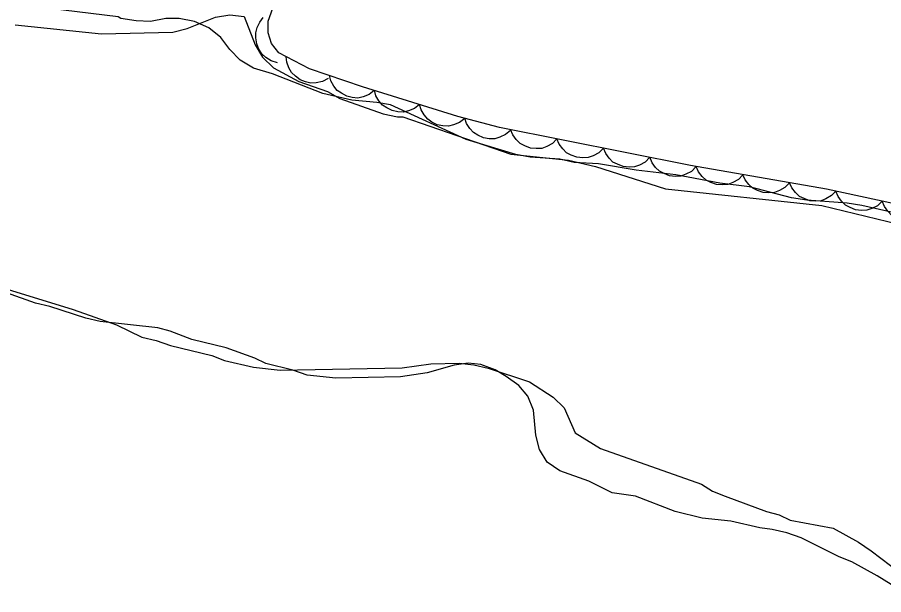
# Model space of a CAD drawing. Extents: x 336540 to 340074, y 5572036 to 5573747.
# Drawn here: x 338901.3 to 338956.3, y 5573135.7 to 5573172.3 of the extents above; entities that cross this region are included whole.
import ezdxf

# ---------------------------------------------------------------- set-up
doc = ezdxf.new("R2010")
doc.units = 0
for name, color, linetype in [('Niveau 2', 7, 'Continuous'), ('Niveau 4', 7, 'Continuous'), ('Niveau 44', 7, 'Continuous')]:
    doc.layers.add(name, color=color, linetype=linetype)

msp = doc.modelspace()

# ---------------------------------------------------------------- linework, layer by layer
at = {"layer": 'Niveau 2'}
for points in [[(338925.01, 5573166.79), (338924.15, 5573166.95), (338922.56, 5573167.09), (338920.73, 5573167.51), (338917.53, 5573168.76), (338916.33, 5573169.13), (338915.47, 5573169.63), (338914.83, 5573170.3), (338914.25, 5573171.08), (338913.5, 5573171.69), (338912.58, 5573172.08), (338911.61, 5573172.28), (338910.76, 5573172.27), (338909.8, 5573172.08), (338908.89, 5573172.12), (338907.92, 5573172.27), (338907.75, 5573172.38), (338903.42, 5573172.92), (338900.75, 5573173.1)], [(338958.54, 5573159.58), (338954.89, 5573160.42), (338953.98, 5573160.57), (338951.42, 5573160.75), (338950.45, 5573160.91), (338947.77, 5573161.59), (338945.89, 5573161.84), (338943.1, 5573162.36), (338940.59, 5573162.65), (338938.2, 5573163.06), (338936.66, 5573163.15), (338935.75, 5573163.36), (338933.87, 5573163.49), (338932.96, 5573163.65), (338929.82, 5573164.61), (338925.01, 5573166.79)], [(338900.43, 5573155.2), (338904.89, 5573153.81), (338907.63, 5573152.84), (338909.24, 5573152.07)], [(338909.24, 5573152.07), (338910.15, 5573151.86), (338911.07, 5573151.54), (338913.69, 5573150.91), (338914.49, 5573150.58), (338916.32, 5573150.16), (338918.02, 5573149.97), (338925.75, 5573150.11), (338927.56, 5573150.37), (338929.37, 5573150.41), (338930.29, 5573150.31), (338931.2, 5573150.1), (338933.83, 5573149.24), (338935.32, 5573148.25), (338936.02, 5573147.58), (338936.73, 5573146), (338938.33, 5573145.01), (338944.74, 5573142.74), (338945.43, 5573142.3), (338946.23, 5573141.97), (338948.86, 5573141), (338949.66, 5573140.79), (338950.35, 5573140.46), (338953.08, 5573139.94), (338954.69, 5573139.06), (338955.49, 5573138.51), (338959.18, 5573135.73)]]:
    msp.add_lwpolyline(points, dxfattribs=at)
at = {"layer": 'Niveau 4'}
for points in [[(338901.22, 5573171.87), (338906.68, 5573171.31), (338911.21, 5573171.4), (338912.11, 5573171.65), (338913.92, 5573172.37), (338914.82, 5573172.51), (338915.73, 5573172.41), (338916.44, 5573170.61), (338916.9, 5573169.82), (338917.59, 5573169.15), (338919.19, 5573168.28), (338921.01, 5573167.64), (338921.81, 5573167.2), (338924.55, 5573166.23), (338925.46, 5573166.03), (338925.8, 5573166.03), (338932.65, 5573163.68), (338936.29, 5573163.3), (338938.01, 5573162.88), (338942.46, 5573161.48), (338952.37, 5573160.42), (338959.33, 5573158.73)], [(338957.47, 5573135.94), (338955.87, 5573136.93), (338954.26, 5573137.81), (338953.46, 5573138.13), (338951.05, 5573139.34), (338950.14, 5573139.66), (338949.22, 5573139.87), (338948.43, 5573139.97), (338946.6, 5573140.39), (338944.78, 5573140.59), (338943.07, 5573141.01), (338940.55, 5573141.98), (338939.07, 5573142.18), (338937.58, 5573142.94), (338935.75, 5573143.59), (338934.94, 5573144.14), (338934.47, 5573144.93), (338934.23, 5573145.84), (338934.09, 5573147.43), (338933.73, 5573148.33), (338933.15, 5573149), (338932.34, 5573149.56), (338931.65, 5573150), (338930.74, 5573150.32), (338929.94, 5573150.42), (338929.04, 5573150.29), (338927.34, 5573149.8), (338925.64, 5573149.54), (338921.55, 5573149.46), (338919.73, 5573149.66), (338918.82, 5573149.98), (338917.11, 5573150.4), (338916.42, 5573150.73), (338914.59, 5573151.38), (338912.42, 5573151.91), (338911.05, 5573152.45), (338910.25, 5573152.66), (338906.61, 5573153.05), (338905.69, 5573153.26), (338903.41, 5573154.01), (338902.5, 5573154.22), (338900.67, 5573154.87)]]:
    msp.add_lwpolyline(points, dxfattribs=at)
at = {"layer": 'Niveau 44'}
for points in [[(338959.13, 5573160.06), (338952.65, 5573161.45), (338944.04, 5573162.95), (338931.92, 5573165.37), (338929.29, 5573166.07), (338923.24, 5573167.95), (338919.88, 5573169.09), (338917.94, 5573170.09), (338917.46, 5573170.7), (338917.25, 5573171.36), (338917.26, 5573172.11), (338917.55, 5573172.93)], [(338917.85, 5573169.47), (338917.45, 5573169.59), (338917.11, 5573169.81), (338916.86, 5573170.03), (338916.67, 5573170.33), (338916.53, 5573170.67), (338916.48, 5573171.05), (338916.47, 5573171.37), (338916.56, 5573171.71), (338916.72, 5573172.05), (338916.94, 5573172.33)], [(338921.06, 5573168.48), (338920.7, 5573168.28), (338920.3, 5573168.2), (338919.97, 5573168.17), (338919.63, 5573168.25), (338919.28, 5573168.39), (338918.98, 5573168.62), (338918.74, 5573168.84), (338918.57, 5573169.15), (338918.44, 5573169.5), (338918.4, 5573169.85)], [(338923.98, 5573167.7), (338923.65, 5573167.45), (338923.27, 5573167.3), (338922.95, 5573167.23), (338922.59, 5573167.26), (338922.24, 5573167.34), (338921.9, 5573167.53), (338921.63, 5573167.71), (338921.41, 5573167.99), (338921.24, 5573168.32), (338921.14, 5573168.66)], [(338926.85, 5573166.83), (338926.53, 5573166.57), (338926.15, 5573166.42), (338925.83, 5573166.34), (338925.48, 5573166.35), (338925.12, 5573166.43), (338924.77, 5573166.6), (338924.5, 5573166.78), (338924.28, 5573167.05), (338924.09, 5573167.37), (338923.99, 5573167.72)], [(338929.72, 5573165.94), (338929.39, 5573165.68), (338929.01, 5573165.53), (338928.69, 5573165.44), (338928.34, 5573165.46), (338927.98, 5573165.54), (338927.64, 5573165.71), (338927.37, 5573165.89), (338927.14, 5573166.16), (338926.96, 5573166.48), (338926.85, 5573166.83)], [(338932.62, 5573165.18), (338932.31, 5573164.91), (338931.94, 5573164.74), (338931.62, 5573164.65), (338931.27, 5573164.65), (338930.9, 5573164.71), (338930.55, 5573164.87), (338930.27, 5573165.04), (338930.04, 5573165.3), (338929.84, 5573165.61), (338929.72, 5573165.95)], [(338935.57, 5573164.64), (338935.28, 5573164.35), (338934.92, 5573164.16), (338934.61, 5573164.04), (338934.26, 5573164.02), (338933.89, 5573164.06), (338933.53, 5573164.2), (338933.24, 5573164.35), (338932.99, 5573164.6), (338932.77, 5573164.9), (338932.63, 5573165.23)], [(338938.52, 5573164.05), (338938.22, 5573163.76), (338937.86, 5573163.57), (338937.55, 5573163.46), (338937.2, 5573163.44), (338936.83, 5573163.48), (338936.47, 5573163.61), (338936.18, 5573163.76), (338935.93, 5573164.01), (338935.71, 5573164.31), (338935.57, 5573164.64)], [(338941.46, 5573163.47), (338941.16, 5573163.17), (338940.8, 5573162.98), (338940.49, 5573162.87), (338940.14, 5573162.85), (338939.77, 5573162.89), (338939.41, 5573163.03), (338939.12, 5573163.17), (338938.87, 5573163.42), (338938.66, 5573163.72), (338938.52, 5573164.05)], [(338944.4, 5573162.88), (338944.1, 5573162.58), (338943.74, 5573162.4), (338943.43, 5573162.28), (338943.08, 5573162.26), (338942.71, 5573162.3), (338942.36, 5573162.44), (338942.07, 5573162.59), (338941.82, 5573162.83), (338941.6, 5573163.13), (338941.46, 5573163.47)], [(338947.36, 5573162.37), (338947.07, 5573162.07), (338946.71, 5573161.87), (338946.4, 5573161.75), (338946.05, 5573161.72), (338945.69, 5573161.75), (338945.32, 5573161.88), (338945.03, 5573162.02), (338944.77, 5573162.26), (338944.55, 5573162.56), (338944.4, 5573162.89)], [(338950.31, 5573161.86), (338950.02, 5573161.56), (338949.67, 5573161.36), (338949.36, 5573161.24), (338949.01, 5573161.21), (338948.64, 5573161.24), (338948.28, 5573161.37), (338947.99, 5573161.51), (338947.73, 5573161.75), (338947.5, 5573162.04), (338947.36, 5573162.37)], [(338953.27, 5573161.34), (338952.98, 5573161.04), (338952.62, 5573160.84), (338952.32, 5573160.72), (338951.97, 5573160.69), (338951.6, 5573160.72), (338951.24, 5573160.85), (338950.94, 5573160.99), (338950.69, 5573161.23), (338950.46, 5573161.53), (338950.31, 5573161.86)], [(338956.2, 5573160.69), (338955.9, 5573160.4), (338955.53, 5573160.22), (338955.22, 5573160.11), (338954.87, 5573160.09), (338954.5, 5573160.14), (338954.15, 5573160.28), (338953.86, 5573160.43), (338953.61, 5573160.68), (338953.4, 5573160.98), (338953.26, 5573161.32)], [(338959.13, 5573160.06), (338958.83, 5573159.77), (338958.47, 5573159.59), (338958.15, 5573159.48), (338957.8, 5573159.46), (338957.44, 5573159.51), (338957.08, 5573159.65), (338956.79, 5573159.8), (338956.54, 5573160.05), (338956.33, 5573160.36), (338956.2, 5573160.69)]]:
    msp.add_lwpolyline(points, dxfattribs=at)

doc.saveas('drawing.dxf')
